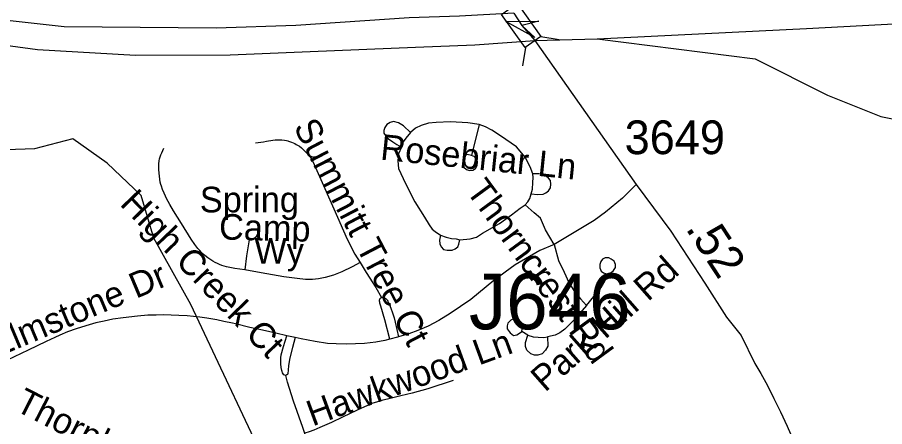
# Model space of a CAD drawing. Extents: x 1383679 to 1536984, y 460658 to 651027.
# Drawn here: x 1453218 to 1456433, y 481642 to 483158 of the extents above; entities that cross this region are included whole.
import ezdxf

# ---------------------------------------------------------------- set-up
doc = ezdxf.new("R2010")
doc.units = 0
for name, color, linetype in [('Exist Hydrographic Creek Single Shore', 7, 'Continuous'), ('Exist Road Non-System Structure Non-Sys Other Number Label', 7, 'Continuous'), ('Exist Road Non-System Type 51', 7, 'Continuous'), ('Exist Road Non-System Type 51 Label', 7, 'Continuous'), ('Exist Road Primary Interstate Divided Center Attributed', 7, 'Continuous'), ('Exist Road Primary Interstate Ramp 1 Lane Attributed', 7, 'Continuous'), ('Exist Road Secondary Mileage Hundredths English Label', 7, 'Continuous'), ('Exist Road Secondary Structure Standard Bridge Attributed CELL', 7, 'Continuous'), ('Exist Road Secondary Structure Standard Bridge CELL', 7, 'Continuous'), ('Exist Road Secondary Type 51 Attributed', 7, 'Continuous'), ('Exist Road Secondary Type 51 Number Label', 7, 'Continuous')]:
    doc.layers.add(name, color=color, linetype=linetype)

msp = doc.modelspace()

# ---------------------------------------------------------------- linework, layer by layer
at = {"layer": 'Exist Hydrographic Creek Single Shore'}
msp.add_lwpolyline([(1454515.4, 478187.7), (1454889, 478340.4), (1455120.5, 478561.6), (1455218.3, 478784.1), (1455183.2, 479152.5), (1454937.8, 479674), (1454865.3, 479959.8), (1454743.1, 480116.4), (1454756.2, 480411.6), (1454764.5, 480626.1), (1454643.5, 481042.1), (1454185.7, 481405.5), (1453861.2, 482093.8), (1453724.2, 482339.5), (1453677.2, 482498), (1453550.2, 482618.2), (1453423.9, 482707.8), (1453281.8, 482670.9), (1452824, 482655.1), (1452497.8, 482823.6), (1452051.2, 482927.9), (1451604.2, 483110.8), (1451358.9, 483344.6)], dxfattribs=at)
at = {"layer": 'Exist Road Non-System Type 51'}
for p, q in [((1454929.7, 482760.6), (1454901.6, 482646.1)), ((1455110.1, 481981), (1455087.9, 481994.6)), ((1454247.4, 481971.5), (1454216.5, 481978.5))]:
    msp.add_line(p, q, dxfattribs=at)
for points in [[(1454675.7, 482731.1), (1454648.8, 482756), (1454630.1, 482767.4), (1454612.6, 482771.9), (1454599.7, 482768.5), (1454586.9, 482760.6), (1454579.9, 482750.4), (1454576.4, 482739), (1454576.4, 482728.8), (1454582.2, 482719.8), (1454593.9, 482708.5), (1454609.1, 482697.1), (1454624.3, 482686.9), (1454641.8, 482676.7)], [(1454929.7, 482760.6), (1454887.6, 482767.4), (1454823.4, 482770.8), (1454770.8, 482768.5), (1454741.6, 482766.2), (1454714.8, 482757.2), (1454694.3, 482747), (1454675.7, 482731.1)], [(1455128.2, 482578.1), (1455118.9, 482604.2), (1455100.2, 482640.5), (1455068.6, 482677.9), (1455009.1, 482718.7), (1454976.4, 482740.2), (1454953, 482752.6), (1454929.7, 482760.6)], [(1454675.7, 482731.1), (1454658.1, 482710.7), (1454647.6, 482697.1), (1454643, 482686.9), (1454641.8, 482676.7)], [(1454101, 482693.1), (1454129.7, 482697.4), (1454141.5, 482699.1), (1454149.4, 482700.5), (1454157, 482701.6), (1454164.3, 482702.6), (1454173.4, 482703.7), (1454189.8, 482704.1), (1454197.9, 482703.7), (1454208.7, 482702.8), (1454216, 482701.4), (1454220.8, 482700.1), (1454223.1, 482699.7), (1454226.5, 482698.6), (1454230.9, 482697.2), (1454234.1, 482695.9), (1454240.8, 482693.4), (1454246.3, 482690.9), (1454251.9, 482687.5), (1454256.5, 482685), (1454259.3, 482683.3), (1454264.1, 482680.2), (1454271.5, 482674.3), (1454276.5, 482669.2), (1454280.7, 482665.1), (1454287.6, 482658.3), (1454294.1, 482651.6), (1454301.5, 482642.8), (1454304, 482639.2), (1454308.6, 482632.1), (1454313.7, 482623.5), (1454318.5, 482613.2), (1454338.1, 482568.7), (1454391, 482448.9), (1454440.4, 482336.5), (1454469.3, 482280.2), (1454488, 482249.3)], [(1454060.6, 482222), (1454042.3, 482225.1), (1454023.6, 482227.7), (1454005.6, 482230.9), (1453993.2, 482233.6), (1453983.9, 482236.3), (1453976.4, 482238.6), (1453967.6, 482241.8), (1453959.2, 482245.4), (1453950.5, 482249.6), (1453942.6, 482254.2), (1453930.8, 482261.7), (1453923.7, 482266.6), (1453913, 482275.2), (1453906.4, 482280.8), (1453900.1, 482286.9), (1453893.8, 482293.9), (1453886.9, 482302), (1453876.2, 482315.9), (1453862.1, 482336.1), (1453826.2, 482394.5), (1453797.2, 482441.5), (1453783.2, 482464.8), (1453770.9, 482486.5), (1453766.8, 482495.6), (1453761.5, 482507), (1453756.5, 482519.8), (1453751.9, 482532.4), (1453749.8, 482539.3), (1453747.8, 482547.6), (1453743.5, 482580.6), (1453742.4, 482594.9), (1453742.3, 482607.8), (1453742.6, 482615.3), (1453743.2, 482626.2), (1453744.5, 482633.8), (1453745.8, 482637.8), (1453749.6, 482648.3), (1453752.9, 482655.6), (1453760.9, 482673.4)], [(1454641.8, 482676.7), (1454631.3, 482652.9), (1454627.8, 482626.9), (1454631.3, 482598.5), (1454657, 482543), (1454690.8, 482473.9), (1454727.6, 482417.2), (1454744, 482388.9), (1454755.7, 482373.1), (1454766.2, 482365.1), (1454786, 482351.5)], [(1454901.6, 482646.1), (1454885.3, 482649.5), (1454873.6, 482642.7), (1454868.9, 482630.3), (1454868.9, 482613.3), (1454872.4, 482603.1), (1454883, 482594), (1454893.5, 482590.6), (1454906.3, 482591.7), (1454915.7, 482597.4), (1454922.7, 482608.7), (1454923.8, 482622.3), (1454920.3, 482632.5), (1454913.3, 482641.6), (1454901.6, 482646.1)], [(1455122.4, 482504.5), (1455145.7, 482502.2), (1455166.7, 482503.4), (1455177.3, 482507.9), (1455186.6, 482514.7), (1455193.6, 482526), (1455195.9, 482539.6), (1455193.6, 482553.2), (1455186.6, 482562.3), (1455173.8, 482572.5), (1455166.7, 482577), (1455150.4, 482578.1), (1455128.2, 482578.1)], [(1455122.4, 482504.5), (1455127, 482521.5), (1455128.2, 482546.4), (1455129.4, 482564.5), (1455128.2, 482578.1)], [(1455511.9, 482538.5), (1455460.5, 482488.6), (1455397.4, 482436.5), (1455355.4, 482404.8), (1455207.8, 482317)], [(1455100.8, 482463.7), (1455109.5, 482475), (1455117.7, 482486.4), (1455122.4, 482504.5)], [(1454858.4, 482333.4), (1454895.8, 482336.8), (1454920.3, 482343.6), (1454942.5, 482358.3), (1455005, 482394.6), (1455049.4, 482426.3), (1455082.1, 482451.2), (1455100.8, 482463.7)], [(1455207.8, 482317), (1455175.5, 482370.8), (1455156.8, 482413.8), (1455133.5, 482434.2), (1455100.8, 482463.7)], [(1454078.4, 482340.6), (1454067.4, 482274.2), (1454060.6, 482222)], [(1454786, 482351.5), (1454782.5, 482332.3), (1454783.7, 482318.7), (1454788.4, 482307.3), (1454797.7, 482298.3), (1454810.5, 482294.9), (1454829.2, 482296), (1454840.9, 482300.5), (1454850.2, 482307.3), (1454853.8, 482317.5), (1454858.4, 482333.4)], [(1454786, 482351.5), (1454807, 482343.6), (1454826.9, 482339.1), (1454844.4, 482336.8), (1454858.4, 482333.4)], [(1455207.8, 482317), (1455154.5, 482293.7), (1455063.4, 482241.6), (1454984, 482182.7), (1454899.1, 482112.6), (1454822.6, 482060.5), (1454780.3, 482035.2), (1454740.3, 482014), (1454702.2, 481997.5), (1454668.9, 481985.1), (1454630.4, 481974.1)], [(1455207.8, 482317), (1455223.4, 482257.5), (1455244.4, 482213.3), (1455261.9, 482175.9), (1455284.1, 482139.6), (1455305.1, 482114.7), (1455327.3, 482090.9)], [(1454488, 482249.3), (1454458.5, 482233.2), (1454421, 482215.6), (1454389.2, 482203), (1454358.6, 482193.7), (1454334.7, 482188.9), (1454311.6, 482186.5), (1454286, 482186.9), (1454255.5, 482190), (1454205.9, 482196.8), (1454121.5, 482211.8), (1454060.6, 482222)], [(1454488, 482249.3), (1454510.5, 482212.3), (1454546.2, 482157.1), (1454567.9, 482119.6)], [(1455402.1, 482207.6), (1455418.4, 482212.2), (1455427.8, 482220.1), (1455434.8, 482231.4), (1455434.8, 482242.7), (1455430.1, 482254.1), (1455419.6, 482262), (1455410.2, 482266.5), (1455396.2, 482266.5), (1455386.9, 482262), (1455381.1, 482252.9), (1455377.5, 482242.7), (1455376.4, 482230.3), (1455382.2, 482217.8), (1455390.4, 482211), (1455402.1, 482207.6)], [(1455327.3, 482090.9), (1455382.2, 482156.6), (1455396.2, 482182.7), (1455402.1, 482207.6)], [(1454598.6, 481965.9), (1454580.2, 482036.7), (1454565.2, 482087.4), (1454561.9, 482098.6), (1454561.1, 482103), (1454560.6, 482107), (1454560.6, 482110.1), (1454561.5, 482113.5), (1454562.1, 482115.4), (1454563.6, 482117.3), (1454565.5, 482118.8), (1454567.9, 482119.6)], [(1454567.9, 482119.6), (1454568.4, 482119.8), (1454571.6, 482119.8), (1454572.8, 482119.8), (1454575.6, 482119.4), (1454579.3, 482118.3), (1454581.4, 482117.5), (1454582.7, 482116.4), (1454584.8, 482114.8), (1454587.1, 482112.3), (1454588.4, 482110.4), (1454590.9, 482106.6), (1454596.1, 482097.1), (1454602.4, 482080.1), (1454608.1, 482062.7), (1454614.2, 482045.1), (1454618.2, 482028.7), (1454630.4, 481974.1)], [(1455327.3, 482090.9), (1455279.4, 482034.3), (1455246.7, 482002.5), (1455229.2, 481988.9), (1455211.7, 481981), (1455182.5, 481974.2)], [(1454216.5, 481978.5), (1454175.7, 481987.8), (1454126.5, 481998.8), (1454079.3, 482009.2), (1454026.4, 482021.9), (1454015.4, 482024.5), (1453982.7, 482031.6), (1453956.8, 482036.9), (1453920.1, 482043.1), (1453894.7, 482046.9), (1453847.1, 482051.5), (1453816.9, 482053.8), (1453759.3, 482055.8), (1453732.6, 482055), (1453701.5, 482054.3), (1453663, 482051.4), (1453610.3, 482045.3), (1453571.3, 482039.2), (1453540, 482032.9), (1453508.5, 482026), (1453471.1, 482015.4), (1453435.8, 482004), (1453404.1, 481992.4), (1453375.9, 481980.6), (1453357.2, 481972.2), (1453325.2, 481957.4), (1453258, 481924.5), (1453180.4, 481888.1)], [(1455087.9, 481994.6), (1455090.2, 482011.6), (1455089.1, 482024.1), (1455076.2, 482036.5), (1455061.1, 482042.2), (1455047, 482036.5), (1455036.5, 482025.2), (1455033, 482015), (1455033, 482003.7), (1455044.7, 481988.9), (1455056.4, 481978.7), (1455069.2, 481982.1), (1455079.7, 481987.8), (1455087.9, 481994.6)], [(1455182.5, 481974.2), (1455183.7, 481940.2), (1455175.5, 481924.3), (1455162.7, 481911.9), (1455147.5, 481906.2), (1455134.6, 481906.2), (1455120.6, 481911.9), (1455106.6, 481925.5), (1455101.9, 481937.9), (1455101.9, 481952.7), (1455110.1, 481981)], [(1455110.1, 481981), (1455130, 481974.2), (1455148.6, 481973.1), (1455169.7, 481971.9), (1455182.5, 481974.2)], [(1454213.2, 481831.4), (1454209, 481831.8), (1454205.3, 481833.8), (1454203.2, 481836.8), (1454200.7, 481841.3), (1454199.2, 481846.2), (1454198.2, 481849.8), (1454195.8, 481861.2), (1454194.8, 481874.6), (1454194, 481887), (1454194.8, 481896.2), (1454196, 481907.5), (1454204.8, 481938.8), (1454216.5, 481978.5)], [(1454247.4, 481971.5), (1454237.5, 481934.7), (1454228.3, 481896.3), (1454223, 481868.5), (1454222.3, 481850.4), (1454220.5, 481838.6), (1454218.9, 481835.1), (1454217.2, 481832.9), (1454213.2, 481831.4)], [(1454598.6, 481965.9), (1454579.5, 481960.9), (1454546.2, 481954.5), (1454504.4, 481949.8), (1454471.2, 481947.8), (1454436.4, 481947), (1454399.1, 481948), (1454366.9, 481950), (1454322.2, 481956.6), (1454270.5, 481966.3), (1454247.4, 481971.5)], [(1454630.4, 481974.1), (1454626.5, 481973), (1454598.6, 481965.9)], [(1454646.3, 481304.4), (1454640.2, 481310.4), (1454606.4, 481336), (1454589.6, 481347.6), (1454567.8, 481359.8), (1454540.8, 481371.1), (1454484.8, 481394.3), (1454427.6, 481420.5), (1454406.5, 481431.2), (1454388.4, 481444.4), (1454375.3, 481455.4), (1454365.5, 481464.8), (1454357.1, 481473.8), (1454343.6, 481488.8), (1454333.6, 481503), (1454322.5, 481521), (1454313.5, 481537.6), (1454309, 481547.2), (1454303.6, 481560.3), (1454293.5, 481586.7), (1454276, 481638.1), (1454241.4, 481735.6), (1454218.8, 481806.1), (1454213.2, 481831.4)], [(1454833.9, 481812.2), (1454739, 481781.7), (1454681, 481765.8), (1454639.6, 481755.8), (1454589.4, 481743.4), (1454572.4, 481739.2), (1454552.5, 481733.3), (1454532.3, 481726.8), (1454515.3, 481719.6), (1454477, 481702.4), (1454423.7, 481677.1), (1454382.4, 481657.4), (1454339.7, 481638), (1454317.4, 481628.9), (1454299.6, 481622.4), (1454283.6, 481617.2)]]:
    msp.add_lwpolyline(points, dxfattribs=at)
at = {"layer": 'Exist Road Primary Interstate Divided Center Attributed'}
for points in [[(1455058.1, 483174.1), (1454856.2, 483163), (1454669.9, 483156.3), (1454250.6, 483127.5), (1453955.4, 483118.4), (1453391.7, 483122.5), (1452990.4, 483167.3), (1452697.6, 483220.6), (1452247.2, 483318.2), (1451136.4, 483601.3), (1450902.3, 483655.9), (1450490.8, 483714.5), (1450011.1, 483764.3), (1449962, 483766.7), (1449456.7, 483790), (1449281.9, 483785.1)], [(1449402.8, 483684.6), (1450153.6, 483654.6), (1450473.1, 483621.3), (1450812.5, 483570.2), (1451083.2, 483516.9), (1452194, 483238.3), (1452637.7, 483140.6), (1452937.2, 483087.4), (1453292.1, 483038.5), (1453656, 483018.5), (1454006.6, 483018.7), (1454303.8, 483032), (1454694.3, 483047.6), (1454913.9, 483056.4), (1455135.8, 483072)], [(1455366.5, 483078.6), (1456143.4, 483116.4), (1456488.6, 483135.5), (1456544.4, 483138.7), (1456719.2, 483144)], [(1455135.8, 483072), (1455366.5, 483078.6)]]:
    msp.add_lwpolyline(points, dxfattribs=at)
at = {"layer": 'Exist Road Primary Interstate Ramp 1 Lane Attributed'}
msp.add_lwpolyline([(1455366.5, 483078.6), (1455953, 483004.1), (1456221, 482870.1), (1456418.8, 482790.9), (1456555, 482763.4), (1456666.7, 482761.7), (1456802.7, 482785.6), (1456905.3, 482830.5)], dxfattribs=at)
at = {"layer": 'Exist Road Secondary Structure Standard Bridge Attributed CELL'}
msp.add_lwpolyline([(1455135.5, 483083), (1455029, 483142.5), (1455150.9, 483144.2), (1455088.1, 483127.5)], close=True, dxfattribs=at)
at = {"layer": 'Exist Road Secondary Structure Standard Bridge CELL'}
for p, q in [((1455157.8, 483086.9), (1455225.9, 483075.5)), ((1455101.7, 483046.8), (1455090.3, 482978.7))]:
    msp.add_line(p, q, dxfattribs=at)
msp.add_lwpolyline([(1455070.3, 483210), (1455158.1, 483087.1), (1455100.6, 483046), (1455012.8, 483169)], close=True, dxfattribs=at)
at = {"layer": 'Exist Road Secondary Type 51 Attributed'}
for points in [[(1455058.1, 483174.1), (1455088.1, 483127.5), (1455135.8, 483072)], [(1455135.8, 483072), (1455511.9, 482538.5), (1455640.3, 482366.3), (1455766.5, 482173.6), (1455847, 482046.7), (1455900.8, 481978.7), (1455952.1, 481875.7), (1455974.3, 481838.4), (1455998.2, 481794.3), (1456021.5, 481746.2), (1456046.2, 481696), (1456071.2, 481642.8), (1456075, 481634.1), (1456227.8, 481288.6), (1456472, 480748.3)]]:
    msp.add_lwpolyline(points, dxfattribs=at)

# ---------------------------------------------------------------- texts
at = {"layer": 'Exist Road Non-System Structure Non-Sys Other Number Label'}
msp.add_text('J646', height=206.69, dxfattribs=at).set_placement((1454891.9, 482002.2))
at = {"layer": 'Exist Road Non-System Type 51 Label'}
for s, rotation, p in [('Summitt Tree Ct', 297.5128, (1454240, 482752.2)), ('Rosebriar Ln', 354.1204, (1454561, 482631.1)), ('Thorncrest Rd', 306.2558, (1454878.2, 482515.1)), ('Spring', 0.0007, (1453894.3, 482435.4)), ('High Creek Ct', 313.8901, (1453594.5, 482464.5)), ('Camp', 358.5687, (1453964.7, 482335.2)), ('Wy', 0.0007, (1454096.5, 482245)), ('Park Hill Rd', 41.365, (1455173.8, 481766.7)), ('Elmstone Dr', 22.872, (1453137.2, 481895.2)), ('Hawkwood Ln', 20.1172, (1454311.9, 481641.9)), ('Thornhill Club Dr', 332.9058, (1453204.5, 481703.9))]:
    msp.add_text(s, height=95, rotation=rotation, dxfattribs=at).set_placement(p)
at = {"layer": 'Exist Road Secondary Mileage Hundredths English Label'}
msp.add_text('.52', height=125, rotation=303.2163, dxfattribs=at).set_placement((1455692.6, 482376.3))
at = {"layer": 'Exist Road Secondary Type 51 Number Label'}
msp.add_text('3649', height=125, dxfattribs=at).set_placement((1455468.9, 482651.1))

doc.saveas('drawing.dxf')
